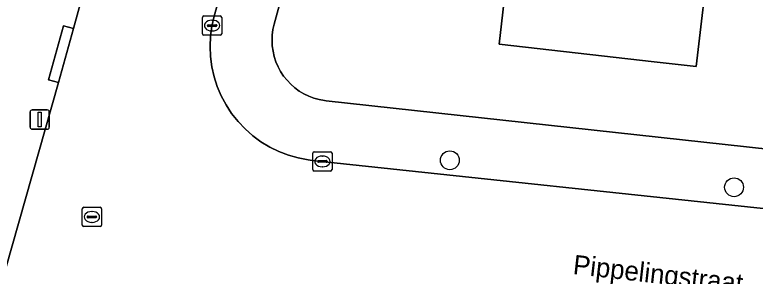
# Model space of a CAD drawing. Extents: x 162026 to 163502, y 387295 to 388169.
# Drawn here: x 162363.17 to 162401.58, y 387842.41 to 387855.97 of the extents above; entities that cross this region are included whole.
import ezdxf

# ---------------------------------------------------------------- set-up
doc = ezdxf.new("R2010")
doc.units = 0
for name, color, linetype in [('IMGEO_Boom', 7, 'Continuous'), ('IMGEO_Erf', 7, 'Continuous'), ('IMGEO_Kolk', 7, 'Continuous'), ('IMGEO_Lichtmast', 7, 'Continuous'), ('IMGEO_Openbare_ruimte_label', 7, 'Continuous'), ('IMGEO_Pand', 7, 'Continuous'), ('IMGEO_Rijbaan_lokaal_open', 7, 'Continuous'), ('IMGEO_Rioolput', 7, 'Continuous'), ('IMGEO_Voetpad_open', 7, 'Continuous')]:
    doc.layers.add(name, color=color, linetype=linetype)

msp = doc.modelspace()

# ---------------------------------------------------------------- linework, layer by layer
at = {"layer": 'IMGEO_Boom'}
for centre in [(162385.74, 387848.426), (162400.481, 387847.027)]:
    msp.add_circle(centre, 0.489, dxfattribs=at)
at = {"layer": 'IMGEO_Erf'}
for points in [[(162387.217, 387894.235), (162376.626, 387855.48), (162376.564, 387855.205), (162376.527, 387854.925), (162376.515, 387854.643), (162376.528, 387854.362), (162376.566, 387854.082), (162376.629, 387853.807), (162376.716, 387853.539), (162376.827, 387853.28), (162376.961, 387853.031), (162377.116, 387852.796), (162377.292, 387852.575), (162377.487, 387852.371), (162377.699, 387852.185), (162377.927, 387852.019), (162378.169, 387851.874), (162378.423, 387851.751), (162378.686, 387851.651), (162378.958, 387851.576), (162379.236, 387851.524), (162379.328, 387851.513), (162406.969, 387848.484)], [(162399.222, 387859.326), (162398.519, 387853.292), (162396.339, 387853.531), (162388.304, 387854.449), (162388.996, 387860.507)]]:
    msp.add_lwpolyline(points, dxfattribs=at)
at = {"layer": 'IMGEO_Kolk'}
for p, q in [((162372.904, 387854.99), (162372.904, 387855.842)), ((162372.979, 387855.916), (162373.831, 387855.916)), ((162373.392, 387855.696), (162373.417, 387855.696)), ((162373.905, 387855.842), (162373.905, 387854.99)), ((162373.163, 387855.41), (162373.163, 387855.422)), ((162373.601, 387855.373), (162373.203, 387855.373)), ((162373.206, 387855.459), (162373.604, 387855.459)), ((162373.647, 387855.422), (162373.647, 387855.41)), ((162373.831, 387854.916), (162372.979, 387854.916)), ((162373.415, 387855.136), (162373.39, 387855.136)), ((162378.627, 387847.942), (162378.627, 387848.794)), ((162378.702, 387848.868), (162379.554, 387848.868)), ((162379.628, 387848.794), (162379.628, 387847.942)), ((162378.929, 387848.411), (162379.327, 387848.411)), ((162379.115, 387848.648), (162379.14, 387848.648)), ((162378.886, 387848.362), (162378.886, 387848.374)), ((162379.324, 387848.325), (162378.926, 387848.325)), ((162379.138, 387848.088), (162379.113, 387848.088)), ((162379.37, 387848.374), (162379.37, 387848.362)), ((162379.554, 387847.868), (162378.702, 387847.868))]:
    msp.add_line(p, q, dxfattribs=at)
for points in [[(162372.904, 387854.99), (162372.904, 387855.842)], [(162372.979, 387855.916), (162373.831, 387855.916)], [(162373.905, 387855.842), (162373.905, 387854.99)], [(162373.831, 387854.916), (162372.979, 387854.916)], [(162378.627, 387847.942), (162378.627, 387848.794)], [(162378.702, 387848.868), (162379.554, 387848.868)], [(162379.628, 387848.794), (162379.628, 387847.942)], [(162379.554, 387847.868), (162378.702, 387847.868)]]:
    msp.add_lwpolyline(points, dxfattribs=at)
for centre, radius, start, end in [((162372.981, 387855.84), 0.0765, 91.552, 178.448), ((162372.981, 387855.84), 0.0765, 91.552, 178.448), ((162373.829, 387855.84), 0.0765, 1.552, 88.448), ((162373.829, 387855.84), 0.0765, 1.552, 88.448), ((162373.203, 387855.419), 0.0403, 85.8775, 175.7526), ((162373.2, 387855.409), 0.0366, 178.938, 274.7102), ((162373.604, 387855.416), 0.043, 264.8664, 352.4533), ((162373.608, 387855.421), 0.0386, 1.7309, 96.639), ((162372.981, 387854.992), 0.0765, 181.552, 268.448), ((162372.981, 387854.992), 0.0765, 181.552, 268.448), ((162373.829, 387854.992), 0.0765, 271.552, 358.448), ((162373.829, 387854.992), 0.0765, 271.552, 358.448), ((162378.704, 387848.792), 0.0765, 91.552, 178.448), ((162378.704, 387848.792), 0.0765, 91.552, 178.448), ((162379.552, 387848.792), 0.0765, 1.552, 88.448), ((162379.552, 387848.792), 0.0765, 1.552, 88.448), ((162378.926, 387848.371), 0.0403, 85.8775, 175.7526), ((162379.331, 387848.373), 0.0386, 1.7309, 96.639), ((162378.923, 387848.361), 0.0366, 178.938, 274.7102), ((162379.327, 387848.368), 0.043, 264.8664, 352.4533), ((162378.704, 387847.944), 0.0765, 181.552, 268.448), ((162378.704, 387847.944), 0.0765, 181.552, 268.448), ((162379.552, 387847.944), 0.0765, 271.552, 358.448), ((162379.552, 387847.944), 0.0765, 271.552, 358.448)]:
    msp.add_arc(centre, radius, start, end, dxfattribs=at)
for centre, major_axis, ratio, start_param, end_param in [((162373.391, 387855.416), (-0.387, 0.002), 0.722429, 4.712389, 7.853982), ((162373.416, 387855.416), (-0.39, 0.002), 0.717154, 1.570796, 4.712389), ((162379.114, 387848.368), (-0.387, 0.002), 0.722429, 4.712389, 7.853982), ((162379.139, 387848.368), (-0.39, 0.002), 0.717154, 1.570796, 4.712389)]:
    msp.add_ellipse(centre, major_axis=major_axis, ratio=ratio, start_param=start_param, end_param=end_param, dxfattribs=at)
at = {"layer": 'IMGEO_Lichtmast'}
for p, q in [((162363.967, 387850.14), (162363.967, 387850.94)), ((162363.967, 387850.94), (162363.967, 387850.14)), ((162364.067, 387851.04), (162364.857, 387851.04)), ((162364.857, 387851.04), (162364.067, 387851.04)), ((162364.957, 387850.94), (162364.957, 387850.14)), ((162364.957, 387850.14), (162364.957, 387850.94)), ((162364.857, 387850.04), (162364.067, 387850.04)), ((162364.067, 387850.04), (162364.857, 387850.04))]:
    msp.add_line(p, q, dxfattribs=at)
msp.add_lwpolyline([(162364.387, 387850.915), (162364.537, 387850.915), (162364.537, 387850.165), (162364.387, 387850.165), (162364.387, 387850.915)], dxfattribs=at)
for centre, start, end in [((162364.067, 387850.94), 90, 180), ((162364.067, 387850.94), 90, 180), ((162364.857, 387850.94), 0, 90), ((162364.857, 387850.94), 360, 90), ((162364.067, 387850.14), 180, 270), ((162364.067, 387850.14), 180, 270), ((162364.857, 387850.14), 270, 0), ((162364.857, 387850.14), 270, 0)]:
    msp.add_arc(centre, 0.1, start, end, dxfattribs=at)
at = {"layer": 'IMGEO_Pand'}
msp.add_lwpolyline([(162388.304, 387854.449), (162396.339, 387853.531), (162398.519, 387853.292), (162399.222, 387859.326), (162397.934, 387859.486), (162388.996, 387860.507)], close=True, dxfattribs=at)
at = {"layer": 'IMGEO_Rijbaan_lokaal_open'}
for points in [[(162377.721, 387897.14), (162366.207, 387855.262), (162365.437, 387852.458), (162358.905, 387829.486)], [(162403.616, 387845.748), (162378.602, 387848.424), (162378.397, 387848.45), (162377.876, 387848.548), (162377.365, 387848.692), (162376.87, 387848.882), (162376.393, 387849.115), (162375.939, 387849.389), (162375.512, 387849.704), (162375.114, 387850.055), (162374.749, 387850.44), (162374.42, 387850.856), (162374.13, 387851.3), (162373.88, 387851.768), (162373.673, 387852.257), (162373.511, 387852.762), (162373.394, 387853.279), (162373.324, 387853.805), (162373.301, 387854.335), (162373.326, 387854.865), (162373.398, 387855.391), (162373.517, 387855.908), (162384.168, 387894.147)]]:
    msp.add_lwpolyline(points, dxfattribs=at)
at = {"layer": 'IMGEO_Rioolput'}
for p, q in [((162366.67, 387845.062), (162366.67, 387845.914)), ((162366.745, 387845.988), (162367.597, 387845.988)), ((162367.158, 387845.768), (162367.183, 387845.768)), ((162367.671, 387845.914), (162367.671, 387845.062)), ((162366.929, 387845.482), (162366.929, 387845.494)), ((162367.367, 387845.445), (162366.969, 387845.445)), ((162366.972, 387845.531), (162367.37, 387845.531)), ((162367.413, 387845.494), (162367.413, 387845.482)), ((162367.597, 387844.988), (162366.745, 387844.988)), ((162367.181, 387845.208), (162367.156, 387845.208))]:
    msp.add_line(p, q, dxfattribs=at)
for points in [[(162366.67, 387845.062), (162366.67, 387845.914)], [(162366.745, 387845.988), (162367.597, 387845.988)], [(162367.671, 387845.914), (162367.671, 387845.062)], [(162367.597, 387844.988), (162366.745, 387844.988)]]:
    msp.add_lwpolyline(points, dxfattribs=at)
for centre, radius, start, end in [((162366.747, 387845.912), 0.0765, 91.552, 178.448), ((162366.747, 387845.912), 0.0765, 91.552, 178.448), ((162367.595, 387845.912), 0.0765, 1.552, 88.448), ((162367.595, 387845.912), 0.0765, 1.552, 88.448), ((162366.969, 387845.491), 0.0403, 85.8775, 175.7526), ((162366.966, 387845.481), 0.0366, 178.938, 274.7102), ((162367.37, 387845.488), 0.043, 264.8664, 352.4533), ((162367.374, 387845.493), 0.0386, 1.7309, 96.639), ((162366.747, 387845.064), 0.0765, 181.552, 268.448), ((162366.747, 387845.064), 0.0765, 181.552, 268.448), ((162367.595, 387845.064), 0.0765, 271.552, 358.448), ((162367.595, 387845.064), 0.0765, 271.552, 358.448)]:
    msp.add_arc(centre, radius, start, end, dxfattribs=at)
for centre, major_axis, ratio, start_param, end_param in [((162367.157, 387845.488), (-0.387, 0.002), 0.722429, 4.712389, 7.853982), ((162367.182, 387845.488), (-0.39, 0.002), 0.717154, 1.570796, 4.712389)]:
    msp.add_ellipse(centre, major_axis=major_axis, ratio=ratio, start_param=start_param, end_param=end_param, dxfattribs=at)
at = {"layer": 'IMGEO_Voetpad_open'}
for points in [[(162365.437, 387852.458), (162364.924, 387852.592), (162365.694, 387855.396), (162366.207, 387855.262), (162377.721, 387897.14), (162377.769, 387897.31), (162378.211, 387898.633), (162378.771, 387899.911), (162379.442, 387901.135), (162380.22, 387902.293), (162380.456, 387902.605), (162380.877, 387903.069), (162381.663, 387903.821), (162382.513, 387904.5), (162383.42, 387905.1), (162384.377, 387905.617), (162385.377, 387906.046), (162386.368, 387906.372), (162387.427, 387906.62), (162388.503, 387906.772), (162389.589, 387906.828), (162390.676, 387906.786), (162413.007, 387904.243)], [(162384.168, 387894.147), (162373.517, 387855.908), (162373.398, 387855.391), (162373.326, 387854.865), (162373.301, 387854.335), (162373.324, 387853.805), (162373.394, 387853.279), (162373.511, 387852.762), (162373.673, 387852.257), (162373.88, 387851.768), (162374.13, 387851.3), (162374.42, 387850.856), (162374.749, 387850.44), (162375.114, 387850.055), (162375.512, 387849.704), (162375.939, 387849.389), (162376.393, 387849.115), (162376.87, 387848.882), (162377.365, 387848.692), (162377.876, 387848.548), (162378.397, 387848.45), (162378.602, 387848.424), (162403.616, 387845.748)], [(162406.969, 387848.484), (162379.328, 387851.513), (162379.236, 387851.524), (162378.958, 387851.576), (162378.686, 387851.651), (162378.423, 387851.751), (162378.169, 387851.874), (162377.927, 387852.019), (162377.699, 387852.185), (162377.487, 387852.371), (162377.292, 387852.575), (162377.116, 387852.796), (162376.961, 387853.031), (162376.827, 387853.28), (162376.716, 387853.539), (162376.629, 387853.807), (162376.566, 387854.082), (162376.528, 387854.362), (162376.515, 387854.643), (162376.527, 387854.925), (162376.564, 387855.205), (162376.626, 387855.48), (162387.217, 387894.235)], [(162351.623, 387818.465), (162351.81, 387817.477), (162355.672, 387817.005), (162355.751, 387817.498), (162356.187, 387819.834), (162358.905, 387829.486), (162365.437, 387852.458)]]:
    msp.add_lwpolyline(points, dxfattribs=at)
msp.add_lwpolyline([(162366.207, 387855.262), (162365.694, 387855.396), (162364.924, 387852.592), (162365.437, 387852.458)], close=True, dxfattribs=at)

# ---------------------------------------------------------------- texts
at = {"layer": 'IMGEO_Openbare_ruimte_label'}
msp.add_text('Pippelingstraat', height=1, rotation=353.5713, dxfattribs=at).set_placement((162392.093, 387842.534))

doc.saveas('drawing.dxf')
